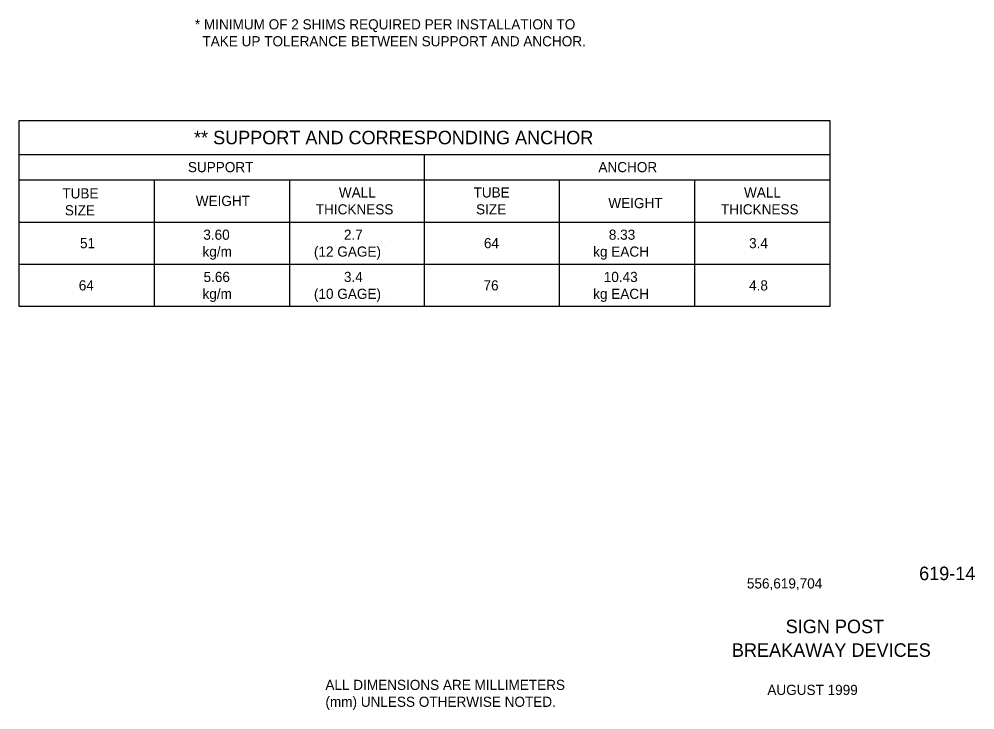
# Model space of a CAD drawing. Extents: x 49940 to 50043, y 49986 to 50011.
# Drawn here: x 50037.33 to 50042.99, y 49986.09 to 49990.18 of the extents above; entities that cross this region are included whole.
import ezdxf

# ---------------------------------------------------------------- set-up
doc = ezdxf.new("R2010")
doc.units = 0
doc.layers.add('Level 2', color=7, linetype='Continuous')

msp = doc.modelspace()

# ---------------------------------------------------------------- linework, layer by layer
at = {"layer": 'Level 2'}
for p, q in [((50037.3309, 49989.5764), (50042.1278, 49989.5764)), ((50037.3309, 49988.4764), (50037.3309, 49989.5764)), ((50042.1278, 49989.5764), (50042.1278, 49988.4764)), ((50037.3309, 49989.3764), (50042.1278, 49989.3764)), ((50039.7278, 49989.3764), (50039.7278, 49988.4764)), ((50037.3309, 49989.2264), (50042.1278, 49989.2264)), ((50038.1309, 49989.2264), (50038.1309, 49988.4764)), ((50038.1309, 49989.2264), (50038.1309, 49989.2264)), ((50038.9309, 49989.2264), (50038.9309, 49988.4764)), ((50039.7278, 49989.2264), (50039.7278, 49989.2264)), ((50040.5278, 49989.2264), (50040.5278, 49988.4743)), ((50041.3278, 49989.2264), (50041.3278, 49988.4764)), ((50037.3309, 49988.9764), (50042.1278, 49988.9764)), ((50038.1309, 49988.9764), (50038.1309, 49988.9764)), ((50038.9309, 49988.9764), (50038.9309, 49988.9764)), ((50039.7278, 49988.9764), (50039.7278, 49988.9764)), ((50040.5278, 49988.9764), (50040.5278, 49988.9764)), ((50041.3278, 49988.9764), (50041.3278, 49988.9764)), ((50039.4998, 49988.8262), (50039.4998, 49988.8262)), ((50037.3309, 49988.7264), (50042.1278, 49988.7264)), ((50038.1309, 49988.7264), (50038.1309, 49988.7264)), ((50038.9309, 49988.7264), (50038.9309, 49988.7264)), ((50039.7278, 49988.7264), (50039.7278, 49988.7264)), ((50040.5278, 49988.7264), (50040.5278, 49988.7264)), ((50041.3278, 49988.7264), (50041.3278, 49988.7264)), ((50039.4998, 49988.5267), (50039.4998, 49988.5267)), ((50042.1278, 49988.4764), (50037.3309, 49988.4764))]:
    msp.add_line(p, q, dxfattribs=at)

# ---------------------------------------------------------------- texts
for s, height, p in [('* MINIMUM OF 2 SHIMS REQUIRED PER INSTALLATION TO', 0.06, (50038.3711, 49990.1165)), ('  TAKE UP TOLERANCE BETWEEN SUPPORT AND ANCHOR.', 0.06, (50038.3711, 49990.0165)), ('** SUPPORT AND CORRESPONDING ANCHOR', 0.0799, (50038.366, 49989.4364)), ('SUPPORT', 0.06, (50038.3297, 49989.2714)), ('ANCHOR', 0.06, (50040.7592, 49989.2714)), ('TUBE', 0.06, (50037.5867, 49989.1159)), ('WALL', 0.06, (50039.2231, 49989.1214)), ('TUBE', 0.06, (50040.0201, 49989.1214)), ('WALL', 0.06, (50041.6208, 49989.1214)), ('WEIGHT', 0.06, (50038.3762, 49989.0714)), ('WEIGHT', 0.06, (50040.8178, 49989.0584)), ('SIZE', 0.06, (50037.6016, 49989.0159)), ('THICKNESS', 0.06, (50039.0866, 49989.0214)), ('SIZE', 0.06, (50040.035, 49989.0214)), ('THICKNESS', 0.06, (50041.4843, 49989.0214)), ('3.60', 0.06, (50038.4209, 49988.8714)), ('2.7', 0.06, (50039.2531, 49988.8714)), ('8.33', 0.06, (50040.8208, 49988.8714)), ('51', 0.06, (50037.6913, 49988.8214)), ('64', 0.06, (50040.0815, 49988.8214)), ('3.4', 0.06, (50041.6508, 49988.8214)), ('kg/m', 0.06, (50038.4163, 49988.7714)), ('(12 GAGE)', 0.06, (50039.0756, 49988.7714)), ('kg EACH', 0.06, (50040.7282, 49988.7714)), ('64', 0.06, (50037.6839, 49988.5714)), ('5.66', 0.06, (50038.4223, 49988.6214)), ('3.4', 0.06, (50039.2531, 49988.6214)), ('76', 0.06, (50040.0792, 49988.5714)), ('10.43', 0.06, (50040.7908, 49988.6214)), ('4.8', 0.06, (50041.6508, 49988.5714)), ('kg/m', 0.06, (50038.4163, 49988.5214)), ('(10 GAGE)', 0.06, (50039.0756, 49988.5214)), ('kg EACH', 0.06, (50040.7282, 49988.5214)), ('619-14', 0.08, (50042.657, 49986.8566)), ('556,619,704', 0.06, (50041.6378, 49986.8072)), ('SIGN POST', 0.08, (50041.8674, 49986.5426)), ('BREAKAWAY DEVICES', 0.08, (50041.5489, 49986.4026)), ('ALL DIMENSIONS ARE MILLIMETERS', 0.06, (50039.1435, 49986.2067)), ('AUGUST 1999', 0.06, (50041.7588, 49986.177)), ('(mm) UNLESS OTHERWISE NOTED.', 0.06, (50039.1435, 49986.1067))]:
    msp.add_text(s, height=height, dxfattribs=at).set_placement(p)

doc.saveas('drawing.dxf')
